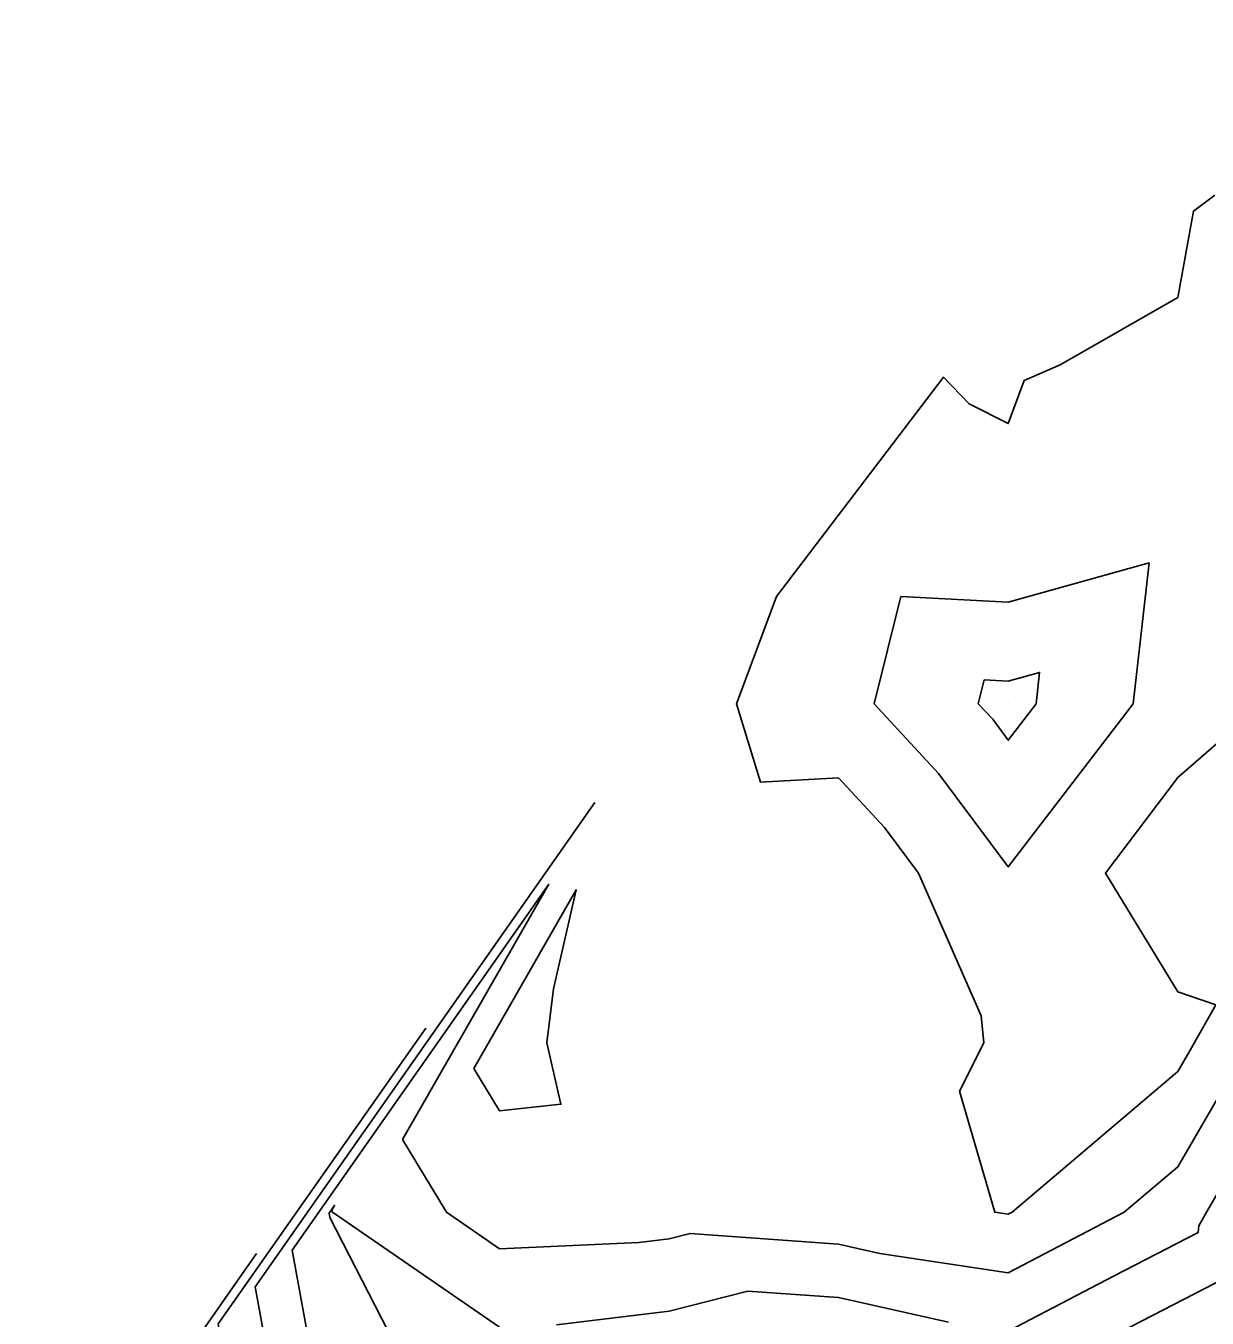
# Model space of a CAD drawing. Extents: x 2188792 to 2191981, y 386090 to 389710.
# Drawn here: x 2190032.2 to 2190101.8, y 387953.9 to 388030.2 of the extents above; entities that cross this region are included whole.
import ezdxf

# ---------------------------------------------------------------- set-up
doc = ezdxf.new("R2010")
doc.units = 0
for name, color, linetype in [('DTM Contours Major', 7, 'Continuous'), ('DTM Contours Minor', 7, 'Continuous'), ('Exist DTM QL2 LIDAR Elevation Point', 7, 'Continuous')]:
    doc.layers.add(name, color=color, linetype=linetype)

msp = doc.modelspace()

# ---------------------------------------------------------------- linework, layer by layer
at = {"layer": 'DTM Contours Major'}
msp.add_lwpolyline([(2190049.305, 387950.195), (2190047.887, 387957.97), (2190063.015, 387979.55), (2190054.401, 387964.485), (2190056.994, 387960.196), (2190060.113, 387958.048), (2190068.336, 387958.418), (2190070.114, 387958.633), (2190071.359, 387958.951), (2190080.115, 387958.311), (2190082.542, 387957.769), (2190090.116, 387956.627), (2190096.947, 387960.196), (2190100.117, 387962.887), (2190103.167, 387968.121)], dxfattribs=at)
at = {"layer": 'DTM Contours Minor'}
for points in [[(2190102.299, 388020.202), (2190101.044, 388019.275), (2190100.117, 388014.176), (2190093.175, 388010.201), (2190091.05, 388009.267), (2190090.116, 388006.738), (2190087.806, 388007.89), (2190086.294, 388009.468), (2190076.453, 387996.538), (2190074.102, 387990.199), (2190075.501, 387985.584), (2190080.115, 387985.821), (2190082.822, 387982.904), (2190084.833, 387980.198), (2190088.517, 387971.796), (2190088.678, 387970.197), (2190087.252, 387967.333), (2190089.327, 387960.196), (2190090.116, 387960.077), (2190090.344, 387960.196), (2190100.117, 387968.493), (2190100.828, 387969.713), (2190101.013, 387970.043)], [(2190086.011, 387986.094), (2190082.203, 387990.199), (2190083.788, 387996.527), (2190090.116, 387996.203), (2190098.425, 387998.508), (2190097.488, 387990.199), (2190090.116, 387980.572), (2190086.011, 387986.094)], [(2190089.201, 387989.283), (2190088.351, 387990.199), (2190088.705, 387991.61), (2190090.116, 387991.538), (2190091.969, 387992.052), (2190091.76, 387990.199), (2190090.116, 387988.052), (2190089.201, 387989.283)], [(2190101.013, 387970.043), (2190102.353, 387972.432), (2190100.117, 387973.207), (2190095.853, 387980.198), (2190100.117, 387985.86), (2190105.108, 387990.199)], [(2190032.181, 387939.621), (2190033.157, 387939.763), (2190035.768, 387941.508), (2190040.111, 387945.134), (2190046.729, 387950.195), (2190045.708, 387955.792), (2190065.744, 387984.372)], [(2190058.6, 387968.683), (2190064.628, 387979.227), (2190063.3, 387973.383), (2190062.903, 387970.197), (2190063.739, 387966.572), (2190060.113, 387966.18), (2190058.6, 387968.683)], [(2190035.268, 387943.737), (2190035.864, 387943.824), (2190037.459, 387944.89), (2190040.111, 387947.104), (2190044.153, 387950.195), (2190043.53, 387953.613), (2190055.766, 387971.068)], [(2190090.116, 387953.177), (2190096.361, 387956.44), (2190101.319, 387958.994), (2190101.368, 387959.395), (2190101.815, 387960.195), (2190105.506, 387966.53)], [(2190055.091, 387950.195), (2190050.112, 387959.892), (2190050.065, 387960.149), (2190050.384, 387960.603), (2190050.203, 387960.286), (2190050.257, 387960.196), (2190060.113, 387953.408)], [(2190038.355, 387947.853), (2190038.571, 387947.884), (2190039.149, 387948.271), (2190040.111, 387949.074), (2190041.577, 387950.195), (2190041.351, 387951.435), (2190045.789, 387957.765)], [(2190091.037, 387950.195), (2190103.63, 387956.683)], [(2190063.478, 387953.559), (2190070.114, 387954.363), (2190074.762, 387955.548), (2190080.115, 387955.158), (2190086.604, 387953.707)]]:
    msp.add_lwpolyline(points, dxfattribs=at)
at = {"layer": 'Exist DTM QL2 LIDAR Elevation Point'}
for p, q in [((2190100.117, 388030.203), (2190100.117, 388030.203)), ((2190100.117, 388020.202), (2190100.117, 388020.202)), ((2190090.116, 388010.201), (2190090.116, 388010.201)), ((2190100.117, 388010.201), (2190100.117, 388010.201)), ((2190080.115, 388000.2), (2190080.115, 388000.2)), ((2190090.116, 388000.2), (2190090.116, 388000.2)), ((2190100.117, 388000.2), (2190100.117, 388000.2)), ((2190070.114, 387990.199), (2190070.114, 387990.199)), ((2190080.115, 387990.199), (2190080.115, 387990.199)), ((2190090.116, 387990.199), (2190090.116, 387990.199)), ((2190100.117, 387990.199), (2190100.117, 387990.199)), ((2190070.114, 387980.198), (2190070.114, 387980.198)), ((2190080.115, 387980.198), (2190080.115, 387980.198)), ((2190090.116, 387980.198), (2190090.116, 387980.198)), ((2190100.117, 387980.198), (2190100.117, 387980.198)), ((2190060.113, 387970.197), (2190060.113, 387970.197)), ((2190070.114, 387970.197), (2190070.114, 387970.197)), ((2190080.115, 387970.197), (2190080.115, 387970.197)), ((2190090.116, 387970.197), (2190090.116, 387970.197)), ((2190100.117, 387970.197), (2190100.117, 387970.197)), ((2190050.112, 387960.196), (2190050.112, 387960.196)), ((2190060.113, 387960.196), (2190060.113, 387960.196)), ((2190070.114, 387960.196), (2190070.114, 387960.196)), ((2190080.115, 387960.196), (2190080.115, 387960.196)), ((2190090.116, 387960.196), (2190090.116, 387960.196)), ((2190100.117, 387960.196), (2190100.117, 387960.196))]:
    msp.add_line(p, q, dxfattribs=at)

doc.saveas('drawing.dxf')
